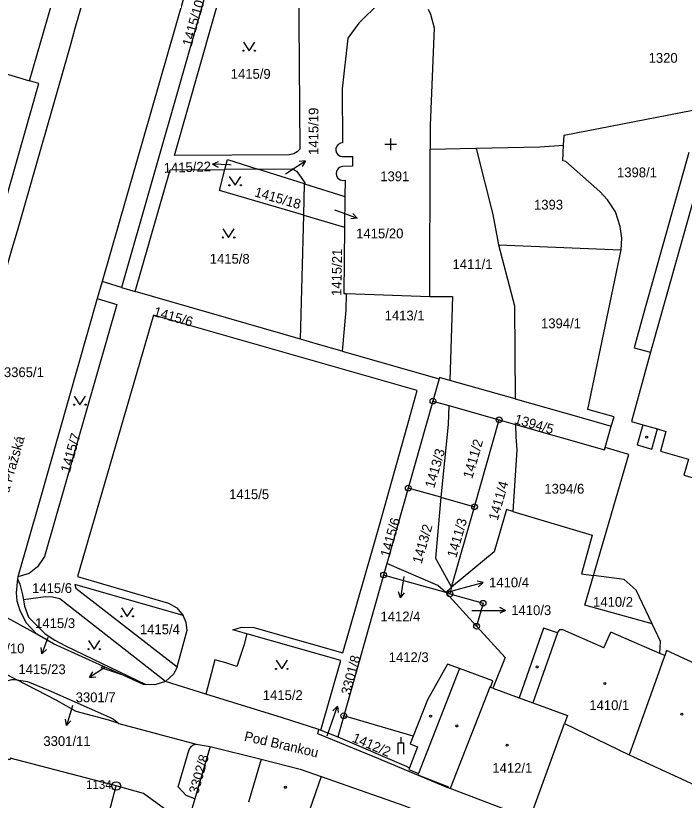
# Model space of a CAD drawing. Extents: x -733394 to -722299, y -1082822 to -1075049.
# Drawn here: x -728366.4 to -728250, y -1079081.9 to -1078945.4 of the extents above; entities that cross this region are included whole.
import ezdxf

# ---------------------------------------------------------------- set-up
doc = ezdxf.new("R2010")
doc.units = 0
for name, color, linetype in [('Hranice parcel', 7, 'Continuous'), ('Parcelní čísla', 7, 'Continuous'), ('Pop  PČ popisy', 7, 'Continuous'), ('Vnitřní kresba', 7, 'Continuous'), ('Značky bodu BP', 7, 'Continuous'), ('Značky budov', 7, 'Continuous'), ('Značky kultur', 7, 'Continuous')]:
    doc.layers.add(name, color=color, linetype=linetype)

msp = doc.modelspace()

# ---------------------------------------------------------------- linework, layer by layer
at = {"layer": 'Hranice parcel'}
for p, q in [((-728374.56, -1078953.49), (-728363.96, -1078956.67)), ((-728294.3, -1078994.19), (-728294.23, -1078968.58)), ((-728294.23, -1078968.58), (-728286.28, -1078968.41)), ((-728324.25, -1078972.06), (-728329.97, -1078972.11)), ((-728316.09, -1078974.63), (-728324.25, -1078972.06)), ((-728316.24, -1078980.06), (-728316.09, -1078974.63)), ((-728316.09, -1078974.63), (-728309.08, -1078976.83)), ((-728309.08, -1078976.83), (-728309.15, -1078982.14)), ((-728316.84, -1079001.63), (-728316.24, -1078980.06)), ((-728316.24, -1078980.06), (-728309.15, -1078982.14)), ((-728282.34, -1078985.2), (-728261, -1078986.09)), ((-728351.32, -1078991.62), (-728352.18, -1078994.58)), ((-728347.96, -1078992.65), (-728351.32, -1078991.62)), ((-728347.96, -1078992.65), (-728345.6, -1078993.36)), ((-728316.84, -1079001.63), (-728345.6, -1078993.36)), ((-728308.86, -1078993.71), (-728294.3, -1078994.19)), ((-728309.55, -1079003.71), (-728292.67, -1079008.52)), ((-728292.67, -1079008.52), (-728293.77, -1079012.41)), ((-728279.42, -1079012.04), (-728290.82, -1079008.82)), ((-728293.77, -1079012.41), (-728298.06, -1079027.55)), ((-728293.77, -1079012.41), (-728290.97, -1079013.2)), ((-728290.97, -1079013.2), (-728282.23, -1079015.68)), ((-728286.52, -1079030.82), (-728282.23, -1079015.68)), ((-728282.23, -1079015.68), (-728279.38, -1079016.48)), ((-728263.78, -1079020.5), (-728262.71, -1079016.78)), ((-728298.06, -1079027.55), (-728301.79, -1079040.69)), ((-728292.4, -1079029.15), (-728298.06, -1079027.55)), ((-728292.4, -1079029.15), (-728286.52, -1079030.82)), ((-728290.53, -1079044.79), (-728286.52, -1079030.82)), ((-728301.79, -1079040.69), (-728302.35, -1079042.68)), ((-728302.35, -1079042.68), (-728309.29, -1079067.17)), ((-728291.54, -1079045.74), (-728302.35, -1079042.68)), ((-728366.02, -1079043), (-728366.05, -1079043.32)), ((-728290.53, -1079044.79), (-728291.54, -1079045.74)), ((-728290.53, -1079044.79), (-728290.81, -1079045.95)), ((-728362.73, -1079052.99), (-728374.47, -1079046.5)), ((-728291.54, -1079045.74), (-728286.17, -1079051.59)), ((-728290.81, -1079045.95), (-728291.54, -1079045.74)), ((-728359.8, -1079054.64), (-728362.73, -1079052.99)), ((-728351.11, -1079058.58), (-728359.8, -1079054.64)), ((-728369.87, -1079059), (-728366.17, -1079060.93)), ((-728348.06, -1079059.96), (-728351.11, -1079058.58)), ((-728344.14, -1079061.74), (-728348.06, -1079059.96)), ((-728343.72, -1079061.75), (-728344.14, -1079061.74)), ((-728333.32, -1079063.41), (-728340.32, -1079061.19)), ((-728309.29, -1079067.17), (-728310.34, -1079070.86)), ((-728297.19, -1079070.72), (-728309.29, -1079067.17)), ((-728348.46, -1079068.5), (-728335, -1079072.09)), ((-728276.9, -1079085.1), (-728270.85, -1079068.49)), ((-728270.85, -1079068.49), (-728259.58, -1079073.97)), ((-728313.6, -1079069.59), (-728313.27, -1079069.69)), ((-728313.27, -1079069.69), (-728310.34, -1079070.86)), ((-728332.54, -1079072.51), (-728335.21, -1079081.62)), ((-728335, -1079072.09), (-728332.54, -1079072.51)), ((-728335.21, -1079081.62), (-728336.26, -1079085.14))]:
    msp.add_line(p, q, dxfattribs=at)
for points in [[(-728374.1, -1079002.03), (-728371.85, -1079002.71), (-728367, -1078985.84), (-728366.1, -1078982.8), (-728356.86, -1078950.56), (-728356.01, -1078947.5), (-728351.92, -1078933.17), (-728351.06, -1078930.13), (-728346.79, -1078915.2), (-728345.91, -1078912.11), (-728340.87, -1078894.56), (-728338.78, -1078887.32)], [(-728323.92, -1078896.16), (-728324.25, -1078897.31), (-728351.32, -1078991.62)], [(-728323.92, -1078896.16), (-728322.5, -1078897.08), (-728321.65, -1078898.28), (-728321.46, -1078899.97), (-728347.96, -1078992.65)], [(-728363.96, -1078956.67), (-728358.86, -1078939), (-728353.76, -1078921.35)], [(-728316.94, -1078968.58), (-728317.42, -1078969.07), (-728317.99, -1078969.4), (-728318.73, -1078969.55), (-728338.77, -1078969.69), (-728329.9, -1078938.65), (-728318.19, -1078937.96), (-728317.55, -1078938.15), (-728317.17, -1078938.89), (-728316.94, -1078968.58)], [(-728303.03, -1078943.06), (-728306.64, -1078946.68), (-728308.6, -1078949.26), (-728309.55, -1078958.1), (-728309.49, -1078967.47), (-728309.87, -1078967.54), (-728310.23, -1078967.74), (-728310.51, -1078968.07), (-728310.65, -1078968.45), (-728310.66, -1078968.83), (-728310.54, -1078969.21), (-728310.31, -1078969.52), (-728309.93, -1078969.77), (-728309.55, -1078969.86), (-728307.78, -1078969.84), (-728307.75, -1078971.56), (-728309.49, -1078971.61), (-728309.9, -1078971.71), (-728310.26, -1078971.96), (-728310.54, -1078972.39), (-728310.61, -1078972.83), (-728310.54, -1078973.24), (-728310.3, -1078973.62), (-728309.92, -1078973.91), (-728309.46, -1078974.02), (-728309.04, -1078973.96), (-728309.08, -1078976.83)], [(-728294.61, -1078944.2), (-728294.21, -1078945.08), (-728293.57, -1078947.47), (-728294.22, -1078964.44), (-728294.23, -1078968.58)], [(-728271.02, -1078967.89), (-728270.91, -1078966.13), (-728242.57, -1078960.66), (-728199.25, -1078951.75), (-728189.03, -1078952.04)], [(-728375.87, -1078991.37), (-728372.37, -1078992.39), (-728367.35, -1078974.74), (-728362.35, -1078957.13), (-728363.96, -1078956.67)], [(-728286.28, -1078968.41), (-728275.16, -1078968.16), (-728271.02, -1078967.89)], [(-728286.28, -1078968.41), (-728286.2, -1078968.71), (-728283.35, -1078979.93), (-728282.34, -1078985.2)], [(-728261, -1078986.09), (-728260.91, -1078984.04), (-728261.18, -1078982.03), (-728261.99, -1078979.49), (-728263.35, -1078977.42), (-728264.73, -1078975.94), (-728270.62, -1078970.7), (-728271.18, -1078970.63), (-728271.02, -1078967.89)], [(-728329.97, -1078972.11), (-728329.54, -1078970.4), (-728324.25, -1078972.06)], [(-728249.22, -1078969.15), (-728257.22, -1078997.62), (-728258.75, -1079003.13), (-728255.88, -1079003.92), (-728259.21, -1079015.97), (-728257.25, -1079016.54), (-728258.21, -1079020.05), (-728255.68, -1079020.76), (-728254.69, -1079017.23), (-728253.23, -1079017.68), (-728254.17, -1079021.13), (-728249.26, -1079022.54), (-728250.11, -1079025.33), (-728230.12, -1079030.94)], [(-728345.6, -1078993.36), (-728339.48, -1078972.2), (-728329.97, -1078972.11)], [(-728316.24, -1078980.06), (-728330.9, -1078975.78), (-728329.97, -1078972.11)], [(-728324.25, -1078972.06), (-728318.26, -1078972.01), (-728317.51, -1078972.41), (-728317.1, -1078972.95), (-728316.08, -1078974.44), (-728316.09, -1078974.63)], [(-728309.15, -1078982.14), (-728309.3, -1078993.7), (-728308.86, -1078993.71)], [(-728282.34, -1078985.2), (-728279.57, -1078995.82), (-728279.42, -1079012.04)], [(-728262.71, -1079016.78), (-728262.24, -1079015.16), (-728266.81, -1079013.89), (-728261, -1078986.09)], [(-728352.18, -1078994.58), (-728362.32, -1079030.05), (-728366.02, -1079043)], [(-728352.18, -1078994.58), (-728348.79, -1078995.58), (-728361.39, -1079039.47), (-728362.57, -1079041.28), (-728364.03, -1079042.4), (-728366.02, -1079043)], [(-728308.86, -1078993.71), (-728308.92, -1078996.61), (-728309.55, -1079003.71)], [(-728294.3, -1078994.19), (-728290.33, -1078994.24), (-728290.82, -1079008.82)], [(-728326.16, -1079052.92), (-728328.58, -1079052.24), (-728327.06, -1079051.75), (-728324.95, -1079051.8), (-728309.43, -1079056.22), (-728304.47, -1079038.86), (-728303.04, -1079034), (-728299.58, -1079021.62), (-728298.24, -1079016.81), (-728296.52, -1079010.58), (-728342.41, -1078997.48), (-728355.65, -1079042.96), (-728339.8, -1079047.55), (-728338.34, -1079048.39), (-728337.22, -1079049.74)], [(-728309.55, -1079003.71), (-728313.66, -1079002.54), (-728316.84, -1079001.63)], [(-728290.82, -1079008.82), (-728292.61, -1079008.31), (-728292.67, -1079008.52)], [(-728279.42, -1079012.04), (-728268.36, -1079015.17), (-728262.71, -1079016.78)], [(-728290.97, -1079013.2), (-728291.1, -1079016.47), (-728292.4, -1079029.15)], [(-728279.38, -1079016.48), (-728279.36, -1079018.64), (-728279.18, -1079020.88), (-728279.83, -1079031.6)], [(-728279.38, -1079016.48), (-728263.89, -1079020.87), (-728263.78, -1079020.5)], [(-728265.82, -1079042.76), (-728259.68, -1079021.68), (-728263.78, -1079020.5)], [(-728292.4, -1079029.15), (-728293.3, -1079039.73), (-728290.53, -1079044.79)], [(-728279.83, -1079031.6), (-728280.94, -1079031.28), (-728283.11, -1079038.67), (-728290.53, -1079044.79)], [(-728279.83, -1079031.6), (-728266.05, -1079035.73), (-728267.89, -1079042.49), (-728265.82, -1079042.76)], [(-728214.9, -1079044.77), (-728215.57, -1079044.45), (-728215.42, -1079044.15), (-728224.33, -1079039.92), (-728224.48, -1079040.22), (-728227.17, -1079038.93), (-728231.11, -1079037.08), (-728241.41, -1079059.37), (-728242.12, -1079060.86), (-728253.08, -1079055.8), (-728253.42, -1079056.71)], [(-728291.54, -1079045.74), (-728292.92, -1079044.48), (-728301.79, -1079040.69)], [(-728255.61, -1079051.19), (-728267.32, -1079047.9), (-728265.82, -1079042.76)], [(-728255.61, -1079051.19), (-728258.39, -1079045.31), (-728260.49, -1079043.46), (-728265.82, -1079042.76)], [(-728366.05, -1079043.32), (-728366.32, -1079045.8), (-728366.19, -1079047.17), (-728365.69, -1079048.86), (-728364.59, -1079050.98), (-728362.73, -1079052.99)], [(-728366.05, -1079043.32), (-728365.69, -1079044.26), (-728365.18, -1079046.14), (-728365.04, -1079047.02)], [(-728337.22, -1079049.74), (-728356.12, -1079044.32), (-728355.9, -1079044.97), (-728338.27, -1079058.66)], [(-728340.32, -1079061.19), (-728358.72, -1079046.81), (-728359.96, -1079046.53), (-728361.22, -1079046.5), (-728365.04, -1079047.02)], [(-728290.81, -1079045.95), (-728285.04, -1079047.59), (-728286.17, -1079051.59)], [(-728365.04, -1079047.02), (-728364.87, -1079048.11), (-728364.15, -1079050.02), (-728361.26, -1079052.9), (-728359.56, -1079054.02), (-728357.71, -1079055.01), (-728343.72, -1079061.75)], [(-728338.27, -1079058.66), (-728336.52, -1079052.3), (-728336.71, -1079050.97), (-728337.22, -1079049.74)], [(-728286.17, -1079051.59), (-728281.2, -1079057.01), (-728283.35, -1079062.37)], [(-728253.42, -1079056.71), (-728254.26, -1079056.34), (-728254.16, -1079054.25), (-728255.61, -1079051.19)], [(-728326.16, -1079052.92), (-728326.66, -1079054.93), (-728327.89, -1079058.62), (-728329.84, -1079057.98), (-728331.7, -1079057.43), (-728333.32, -1079063.41)], [(-728313.27, -1079069.69), (-728309.81, -1079057.57), (-728326.16, -1079052.92)], [(-728253.42, -1079056.71), (-728253.84, -1079057.88), (-728254.47, -1079059.58), (-728259.58, -1079073.97)], [(-728351.11, -1079058.58), (-728351.59, -1079058.76), (-728348.06, -1079059.96)], [(-728338.27, -1079058.66), (-728338.87, -1079059.9), (-728340.32, -1079061.19)], [(-728283.35, -1079062.37), (-728283.76, -1079062.23), (-728283.34, -1079061.08), (-728289.16, -1079058.96), (-728291.23, -1079058.21), (-728294.73, -1079064.42), (-728297.19, -1079070.72)], [(-728366.17, -1079060.93), (-728367.11, -1079060.94), (-728368.56, -1079061.32), (-728369.92, -1079062), (-728373.17, -1079064.33), (-728375.01, -1079065.22), (-728381.96, -1079067.43)], [(-728348.46, -1079068.5), (-728348.76, -1079068.42), (-728350.19, -1079067.95), (-728355.85, -1079066.42), (-728359.36, -1079064.47), (-728366.17, -1079060.93)], [(-728366.17, -1079060.93), (-728364.34, -1079061.19), (-728360.66, -1079062.73), (-728350.07, -1079067.41), (-728349.39, -1079067.79), (-728348.46, -1079068.5)], [(-728340.32, -1079061.19), (-728342.16, -1079061.81), (-728343.72, -1079061.75)], [(-728283.35, -1079062.37), (-728278.78, -1079064.03), (-728276.39, -1079064.91), (-728270.35, -1079067.11), (-728270.85, -1079068.49)], [(-728313.6, -1079069.59), (-728319.94, -1079067.54), (-728333.32, -1079063.41)], [(-728291.16, -1079079.71), (-728303.88, -1079074.36), (-728313.8, -1079070.34), (-728313.6, -1079069.59)], [(-728338.56, -1079084.56), (-728338.96, -1079084.44), (-728344.13, -1079080.71), (-728348.89, -1079079.39), (-728367.36, -1079074.56), (-728367.43, -1079074.85), (-728378.1, -1079072.07), (-728380.48, -1079071.44), (-728388.58, -1079087.22), (-728400.43, -1079110.31)], [(-728310.34, -1079070.86), (-728298.45, -1079075.96), (-728297.86, -1079076.26)], [(-728297.19, -1079070.72), (-728297.72, -1079072.06), (-728296.42, -1079072.57), (-728297.86, -1079076.26)], [(-728335.21, -1079081.62), (-728336.71, -1079081.03), (-728338.09, -1079079.55), (-728336.21, -1079073.06), (-728335.81, -1079072.44), (-728335.5, -1079072.21), (-728335, -1079072.09)], [(-728332.54, -1079072.51), (-728323.65, -1079074.72), (-728316.85, -1079076.45), (-728313.22, -1079077.72), (-728298.64, -1079082.85), (-728278.09, -1079091.44)], [(-728259.58, -1079073.97), (-728249.74, -1079078.51), (-728234.11, -1079085.75)], [(-728297.86, -1079076.26), (-728297.97, -1079076.53), (-728296.29, -1079077.19), (-728296.4, -1079077.47), (-728291.08, -1079079.51), (-728291.16, -1079079.71)], [(-728276.9, -1079085.1), (-728290.77, -1079079.85), (-728291.16, -1079079.71)]]:
    msp.add_lwpolyline(points, dxfattribs=at)
at = {"layer": 'Pop  PČ popisy'}
for p, q in [((-728332.11, -1078971.17), (-728331.08, -1078970.73)), ((-728329.11, -1078971.33), (-728332.11, -1078971.17)), ((-728332.11, -1078971.17), (-728331.13, -1078971.73)), ((-728328.86, -1078971.34), (-728329.11, -1078971.33)), ((-728318.45, -1078972.25), (-728315.93, -1078970.62)), ((-728315.93, -1078970.62), (-728317.05, -1078970.74)), ((-728315.93, -1078970.62), (-728316.5, -1078971.58)), ((-728319.42, -1078972.89), (-728318.45, -1078972.25)), ((-728310.87, -1078979.14), (-728309.75, -1078979.54)), ((-728309.75, -1078979.54), (-728306.93, -1078980.57)), ((-728306.93, -1078980.57), (-728307.7, -1078979.75)), ((-728306.93, -1078980.57), (-728308.04, -1078980.69)), ((-728298.92, -1079043.71), (-728299.39, -1079046.67)), ((-728298.8, -1079042.96), (-728298.92, -1079043.71)), ((-728287.89, -1079044.74), (-728284.99, -1079043.96)), ((-728284.99, -1079043.96), (-728286.09, -1079043.74)), ((-728284.99, -1079043.96), (-728285.83, -1079044.71)), ((-728291.24, -1079045.64), (-728287.89, -1079044.74)), ((-728299.39, -1079046.67), (-728299.73, -1079045.61)), ((-728299.39, -1079046.67), (-728298.74, -1079045.76)), ((-728287.01, -1079048.85), (-728284.13, -1079048.83)), ((-728284.13, -1079048.83), (-728281.13, -1079048.83)), ((-728281.13, -1079048.83), (-728282.13, -1079048.33)), ((-728281.13, -1079048.83), (-728282.13, -1079049.33)), ((-728360.81, -1079053.57), (-728361.84, -1079056.39)), ((-728361.84, -1079056.39), (-728361.96, -1079055.28)), ((-728361.84, -1079056.39), (-728361.02, -1079055.62)), ((-728351.03, -1079058.88), (-728353.55, -1079060.51)), ((-728350.96, -1079058.83), (-728351.03, -1079058.88)), ((-728353.55, -1079060.51), (-728352.98, -1079059.55)), ((-728353.55, -1079060.51), (-728352.43, -1079060.39)), ((-728356.7, -1079066), (-728357.53, -1079068.89)), ((-728356.53, -1079065.4), (-728356.7, -1079066)), ((-728311.37, -1079068.36), (-728310.39, -1079065.52)), ((-728310.39, -1079065.52), (-728311.19, -1079066.31)), ((-728310.39, -1079065.52), (-728310.25, -1079066.63)), ((-728357.53, -1079068.89), (-728357.73, -1079067.78)), ((-728357.53, -1079068.89), (-728356.77, -1079068.06)), ((-728312.16, -1079070.67), (-728311.37, -1079068.36))]:
    msp.add_line(p, q, dxfattribs=at)
at = {"layer": 'Vnitřní kresba'}
for p, q in [((-728247.15, -1078972.79), (-728255.88, -1079003.92)), ((-728257.25, -1079016.54), (-728254.69, -1079017.23)), ((-728274.49, -1079051.9), (-728278.78, -1079064.03)), ((-728272.09, -1079052.75), (-728274.49, -1079051.9)), ((-728271.72, -1079052.24), (-728272.02, -1079052.55)), ((-728271.13, -1079052.24), (-728271.72, -1079052.24)), ((-728264, -1079055.36), (-728271.13, -1079052.24)), ((-728272.09, -1079052.75), (-728276.39, -1079064.91)), ((-728272.02, -1079052.55), (-728272.09, -1079052.75)), ((-728264, -1079055.36), (-728262.78, -1079052.63)), ((-728254.26, -1079056.34), (-728262.78, -1079052.63)), ((-728289.16, -1079058.96), (-728296.29, -1079077.19)), ((-728283.86, -1079062.19), (-728290.77, -1079079.85)), ((-728283.76, -1079062.23), (-728283.86, -1079062.19)), ((-728323.65, -1079074.72), (-728325.86, -1079082.2)), ((-728313.22, -1079077.72), (-728315.98, -1079085.64)), ((-728351.58, -1079089.3), (-728348.89, -1079079.39))]:
    msp.add_line(p, q, dxfattribs=at)
at = {"layer": 'Značky bodu BP'}
for centre, radius in [((-728293.77, -1079012.41), 0.5), ((-728293.77, -1079012.41), 0.0303), ((-728282.23, -1079015.68), 0.5), ((-728282.23, -1079015.68), 0.0303), ((-728298.06, -1079027.55), 0.5), ((-728298.06, -1079027.55), 0.0303), ((-728286.52, -1079030.82), 0.5), ((-728286.52, -1079030.82), 0.0303), ((-728302.35, -1079042.68), 0.5), ((-728302.35, -1079042.68), 0.0303), ((-728290.81, -1079045.95), 0.5), ((-728290.81, -1079045.95), 0.0303), ((-728285.04, -1079047.59), 0.5), ((-728285.04, -1079047.59), 0.0303), ((-728286.17, -1079051.59), 0.5), ((-728286.17, -1079051.59), 0.0303), ((-728309.29, -1079067.17), 0.5), ((-728309.29, -1079067.17), 0.0303), ((-728348.89, -1079079.39), 0.75), ((-728348.89, -1079079.39), 0.03)]:
    msp.add_circle(centre, radius, dxfattribs=at)
at = {"layer": 'Značky budov'}
for centre in [(-728256.56, -1079018.68), (-728275.61, -1079058.68), (-728263.83, -1079061.57), (-728294.16, -1079067.26), (-728250.45, -1079066.89), (-728289.61, -1079068.95), (-728280.84, -1079072.3), (-728319.45, -1079079.62)]:
    msp.add_circle(centre, 0.175, dxfattribs=at)
at = {"layer": 'Značky kultur'}
for p, q in [((-728300.11, -1078967.75), (-728302.11, -1078967.75)), ((-728301.11, -1078968.75), (-728301.11, -1078966.75)), ((-728299.32, -1079071.87), (-728299.32, -1079070.87)), ((-728299.82, -1079071.87), (-728298.82, -1079071.87)), ((-728299.82, -1079073.87), (-728299.82, -1079071.87)), ((-728298.82, -1079073.87), (-728298.82, -1079071.87))]:
    msp.add_line(p, q, dxfattribs=at)
for points in [[(-728326.75, -1078949.95), (-728325.75, -1078951.45), (-728324.75, -1078949.95)], [(-728329.21, -1078973.36), (-728328.21, -1078974.86), (-728327.21, -1078973.36)], [(-728330.34, -1078982.46), (-728329.34, -1078983.96), (-728328.34, -1078982.46)], [(-728356.21, -1079011.55), (-728355.21, -1079013.05), (-728354.21, -1079011.55)], [(-728347.96, -1079048.37), (-728346.96, -1079049.87), (-728345.96, -1079048.37)], [(-728353.73, -1079054.07), (-728352.73, -1079055.57), (-728351.73, -1079054.07)], [(-728321.07, -1079057.52), (-728320.07, -1079059.02), (-728319.07, -1079057.52)]]:
    msp.add_lwpolyline(points, dxfattribs=at)
for centre in [(-728326.75, -1078951.45), (-728324.75, -1078951.45), (-728329.21, -1078974.86), (-728327.21, -1078974.86), (-728330.34, -1078983.96), (-728328.34, -1078983.96), (-728356.21, -1079013.05), (-728354.21, -1079013.05), (-728347.96, -1079049.87), (-728345.96, -1079049.87), (-728353.73, -1079055.57), (-728351.73, -1079055.57), (-728321.07, -1079059.02), (-728319.07, -1079059.02)]:
    msp.add_circle(centre, 0.1, dxfattribs=at)

# ---------------------------------------------------------------- texts
at = {"layer": 'Parcelní čísla'}
for s, rotation, p in [('1415/10', 74, (-728335.79, -1078950.82)), ('1415/19', 90, (-728313.7, -1078969.57)), ('1415/22', 2, (-728340.59, -1078972.71)), ('1415/18', 344, (-728324.94, -1078976.77)), ('1415/21', 89, (-728309.72, -1078994.13)), ('1415/6', 344, (-728342.52, -1078997.58)), ('1394/5', 344, (-728279.71, -1079016.28)), ('1415/7', 74, (-728356.98, -1079024.97)), ('1411/2', 74, (-728286.93, -1079026.02)), ('1413/3', 74, (-728293.55, -1079027.68)), ('1411/4', 74, (-728282.5, -1079033.32)), ('1415/6', 74, (-728301.33, -1079039.7)), ('1411/3', 74, (-728289.71, -1079039.79)), ('1413/2', 74, (-728295.74, -1079040.82)), ('3301/8', 75, (-728308.16, -1079063.64)), ('1412/2', 337, (-728307.96, -1079071.64)), ('3302/8', 74, (-728334.65, -1079080.9))]:
    msp.add_text(s, height=1.7, rotation=rotation, dxfattribs=at).set_placement(p)
for s, p in [('1320', (-728256.22, -1078953.55)), ('1415/9', (-728328.96, -1078956.33)), ('1398/1', (-728261.72, -1078973.47)), ('1391', (-728302.93, -1078974.15)), ('1393', (-728276.17, -1078979.09)), ('1415/20', (-728307.12, -1078984.09)), ('1415/8', (-728332.61, -1078988.51)), ('1411/1', (-728290.35, -1078989.44)), ('1413/1', (-728302.17, -1078998.37)), ('1394/1', (-728274.95, -1078999.74)), ('3365/1', (-728368.44, -1079008.24)), ('1415/5', (-728329.23, -1079029.47)), ('1394/6', (-728274.37, -1079028.52)), ('1415/6', (-728363.54, -1079045.8)), ('1410/4', (-728283.99, -1079044.82)), ('1410/2', (-728265.89, -1079048.21)), ('1410/3', (-728280.13, -1079049.65)), ('1412/4', (-728302.89, -1079050.74)), ('1415/3', (-728363, -1079051.91)), ('1415/4', (-728344.77, -1079052.98)), ('3301/10', (-728373.09, -1079056.3)), ('1412/3', (-728301.46, -1079057.83)), ('1415/23', (-728365.91, -1079059.93)), ('3301/7', (-728355.95, -1079064.81)), ('1415/2', (-728323.38, -1079064.43)), ('1410/1', (-728266.54, -1079066.18)), ('3301/11', (-728361.57, -1079072.43)), ('1412/1', (-728283.42, -1079077.1))]:
    msp.add_text(s, height=1.7, dxfattribs=at).set_placement(p)
at = {"layer": 'Pop  PČ popisy'}
for s, rotation, p in [('Nová Pražská', 74, (-728368.71, -1079032.38)), ('Pod Brankou', 347, (-728326.72, -1079071.49))]:
    msp.add_text(s, height=1.7, rotation=rotation, dxfattribs=at).set_placement(p)
at = {"layer": 'Značky bodu BP'}
msp.add_text('1134', height=1.5, dxfattribs=at).set_placement((-728354.14, -1079079.89))

doc.saveas('drawing.dxf')
